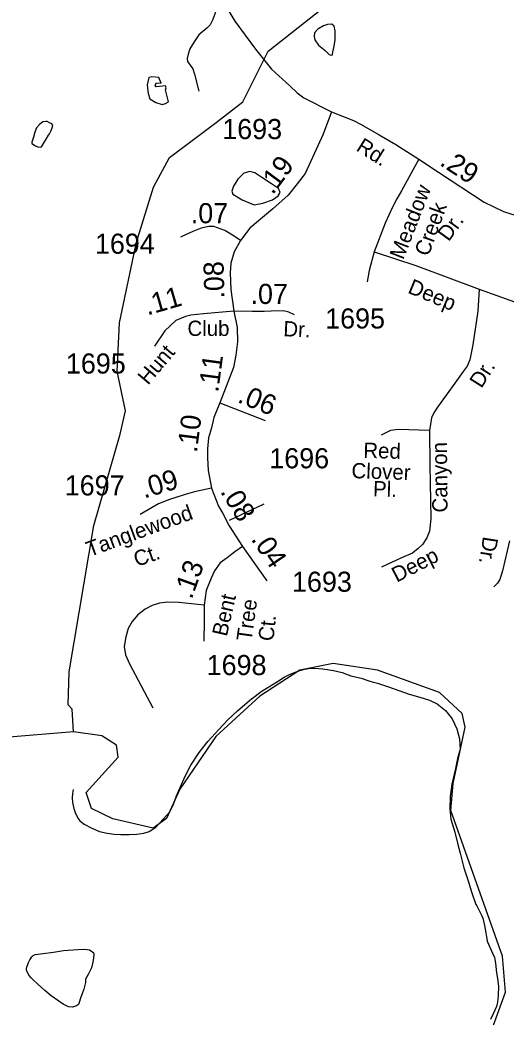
# Model space of a CAD drawing. Extents: x 2082433 to 2279600, y 546599 to 755198.
# Drawn here: x 2151666 to 2154686, y 660438 to 666633 of the extents above; entities that cross this region are included whole.
import ezdxf

# ---------------------------------------------------------------- set-up
doc = ezdxf.new("R2010")
doc.units = 0
for name, color, linetype in [('Exist Hydrographic Creek Single Shore', 7, 'Continuous'), ('Exist Hydrographic Misc Water Feature', 7, 'Continuous'), ('Exist Hydrographic Pond Under 1500 Sq Ft', 7, 'Continuous'), ('Exist Road Non-System Type 51', 7, 'Continuous'), ('Exist Road Non-System Type 51 Label', 7, 'Continuous'), ('Exist Road Secondary Mileage Hundredths English Label', 7, 'Continuous'), ('Exist Road Secondary Type 51 Attributed', 7, 'Continuous'), ('Exist Road Secondary Type 51 Label', 7, 'Continuous'), ('Exist Road Secondary Type 51 Number Label', 7, 'Continuous')]:
    doc.layers.add(name, color=color, linetype=linetype)

msp = doc.modelspace()

# ---------------------------------------------------------------- linework, layer by layer
at = {"layer": 'Exist Hydrographic Creek Single Shore'}
for points in [[(2153051.7, 666124.2), (2153208.8, 666439.2), (2153540.8, 666701.5)], [(2151999.6, 662209.3), (2151990.5, 662350.5), (2151965.7, 662377.2), (2151972.7, 662583.7), (2152125.7, 663492.6), (2152288.7, 664060), (2152321.7, 664203.6), (2152269.6, 664450.8), (2152284.6, 664752.2), (2152390.6, 665251.9), (2152496.7, 665594.3), (2152595.7, 665779.2), (2152885.9, 665996.4), (2153051.7, 666124.2)], [(2154534.6, 660183), (2154682.7, 660593.3), (2154664.6, 660816.7), (2154342.7, 661722), (2154358.7, 661889), (2154431.7, 662238.5), (2154414.7, 662324.2), (2154272.6, 662455), (2153888.7, 662593.9), (2153612.7, 662635.6), (2153405.6, 662593.9), (2153155.6, 662431.7), (2152882.7, 662181.4), (2152659.6, 661854.6), (2152577.6, 661672.6), (2152494.5, 661612)], [(2151999.6, 662209.3), (2151549.7, 662172.5)], [(2152494.5, 661612), (2152243.6, 661669.6), (2152110.7, 661734.6), (2152076.7, 661833.8), (2152275.6, 662052.8), (2152266.5, 662128.4), (2152174.7, 662186), (2151999.6, 662209.3)]]:
    msp.add_lwpolyline(points, dxfattribs=at)
at = {"layer": 'Exist Hydrographic Misc Water Feature'}
for points in [[(2151997.6, 661851.6), (2151991.9, 661827.3), (2151990.2, 661799.6), (2151992.5, 661771.7), (2152000.5, 661733.6), (2152008.5, 661709.6), (2152026.7, 661673.6), (2152038.8, 661658), (2152064.9, 661635.8), (2152112.9, 661612.3), (2152161, 661590.4), (2152207.2, 661580.7), (2152251.3, 661575.2), (2152293.5, 661573.3), (2152345, 661571.5), (2152391.3, 661573.9), (2152436.8, 661579.9), (2152469.2, 661590.1), (2152510.9, 661618.2), (2152558.4, 661668.7), (2152598, 661713), (2152618.3, 661754.9), (2152637.8, 661813.2), (2152661.6, 661865.2), (2152693, 661935.4), (2152728.4, 662003.5), (2152780.1, 662081.7), (2152833.6, 662150.2), (2152901.3, 662224.4), (2152957.3, 662284.9), (2153018.4, 662340.9), (2153106.1, 662417.7), (2153109.8, 662417.5), (2153163.8, 662460.1), (2153211.5, 662490.2), (2153265.5, 662522.6), (2153307.1, 662550.7), (2153345, 662569), (2153398.9, 662589.2), (2153435, 662599.1), (2153459.2, 662603.6), (2153499, 662605.7), (2153547, 662602.1), (2153615.1, 662590.5), (2153667.2, 662578.6), (2153721.3, 662559.1), (2153785.3, 662543.3), (2153839.4, 662525.8), (2153855.2, 662521.8), (2153887.2, 662512.1), (2153955.5, 662490.4), (2154019.4, 662466.5), (2154083.8, 662445.1), (2154149.9, 662425.3), (2154209.9, 662407.7), (2154258.3, 662384.2), (2154310.4, 662342.3), (2154350.6, 662290.8), (2154380.7, 662229), (2154397.1, 662166.9), (2154401.4, 662103), (2154385.7, 662044.9), (2154372.5, 661982.9), (2154349, 661884.6), (2154339.1, 661808.6), (2154337.7, 661730.5), (2154344, 661666.7), (2154368, 661586.9), (2154384.8, 661519), (2154401, 661457.4), (2154423.4, 661365.6), (2154450.3, 661283.6), (2154470.8, 661215.6), (2154499.1, 661137.9), (2154505, 661129.7), (2154533.1, 661072), (2154541.3, 661052.1), (2154553.4, 661008), (2154560, 660962.4), (2154566.3, 660924.2), (2154570, 660910.2), (2154602.8, 660834.7), (2154614.7, 660808.6), (2154621.1, 660772.8), (2154627, 660712.6), (2154633.4, 660676.7), (2154639.7, 660630.8), (2154638.3, 660572.6), (2154632.5, 660530.9), (2154626.6, 660503), (2154606.9, 660458.5), (2154589.1, 660422.7)], [(2152072.5, 660652.3), (2152062.8, 660610.4), (2152050.7, 660578.2), (2152042.7, 660556.2), (2152033.1, 660528.1), (2152029.4, 660516.1), (2152017.3, 660508.2), (2151993.5, 660500), (2151967.5, 660501.9), (2151935.3, 660517.8), (2151907, 660537.4), (2151860.9, 660569.1), (2151820.7, 660602.8), (2151778.4, 660640.8), (2151744.6, 660674.3), (2151736.2, 660682.5), (2151722.2, 660698.4), (2151705.8, 660730.1), (2151706.2, 660742.2), (2151720, 660776.2), (2151727.6, 660794.5), (2151739.5, 660812.2), (2151747.7, 660820.3), (2151761.4, 660826.3), (2151809.6, 660832.8), (2151873.6, 660841), (2151937.3, 660851.6), (2152025.5, 660858.2), (2152069.2, 660860.1), (2152097.5, 660856.2), (2152107.1, 660850.3), (2152123.3, 660838.5), (2152125.8, 660824.4), (2152123.5, 660806.4), (2152119.8, 660778.6), (2152109.8, 660744.4), (2152090.1, 660702.4), (2152074.3, 660674.4), (2152072.5, 660652.3)]]:
    msp.add_lwpolyline(points, dxfattribs=at)
at = {"layer": 'Exist Hydrographic Pond Under 1500 Sq Ft'}
for points in [[(2153552.4, 666595.8), (2153517.7, 666575.4), (2153496.6, 666552.8), (2153495.1, 666529.5), (2153498.8, 666509.1), (2153521.8, 666476.5), (2153562.1, 666442.8), (2153587.7, 666418.7), (2153599.8, 666413.4), (2153608.1, 666417.2), (2153611.1, 666433.8), (2153617.8, 666470), (2153623.9, 666510.6), (2153625.4, 666564.9), (2153619.3, 666594.3), (2153604.3, 666607.8), (2153577.2, 666605.6)], [(2152484.9, 666279.6), (2152466.4, 666275), (2152457.2, 666230.9), (2152461.8, 666175.3), (2152473.4, 666142.9), (2152510.4, 666119.7), (2152549.8, 666108.2), (2152570.6, 666115.1), (2152589.1, 666124.4), (2152570.6, 666198.5), (2152575.3, 666212.4), (2152570.6, 666224), (2152554.4, 666221.7), (2152512.7, 666217), (2152505.8, 666228.6), (2152515, 666242.5), (2152542.8, 666240.2), (2152528.9, 666275)], [(2153093.9, 665691.2), (2153056.9, 665681.9), (2153019.8, 665644.9), (2152992, 665600.8), (2152982.8, 665568.4), (2152989.7, 665549.9), (2153047.6, 665515.1), (2153121.7, 665485), (2153175, 665494.3), (2153235.2, 665515.1), (2153269.9, 665540.6), (2153283.8, 665561.5), (2153272.2, 665586.9), (2153228.2, 665614.7), (2153168, 665654.1), (2153126.3, 665684.2)]]:
    msp.add_lwpolyline(points, close=True, dxfattribs=at)
msp.add_lwpolyline([(2151829.3, 665892.4), (2151843, 665918.3), (2151849, 665926.3), (2151857.2, 665942.5), (2151867, 665962.6), (2151870.9, 665976.6), (2151864.8, 665988.4), (2151848.8, 665994.1), (2151834.4, 666002.4), (2151826.8, 666002.3), (2151808.6, 666000.2), (2151786.9, 665984), (2151768.6, 665962), (2151759.2, 665935.9), (2151749.5, 665905.7), (2151739.1, 665873.6), (2151739.9, 665865.8), (2151761.8, 665851.9), (2151777.8, 665845.8), (2151791.6, 665842.2), (2151799.6, 665844.2), (2151819.5, 665876.1), (2151829.3, 665892.4)], dxfattribs=at)
at = {"layer": 'Exist Road Non-System Type 51'}
msp.add_line((2152968.6, 663524.5), (2153183.8, 663626.4), dxfattribs=at)
for points in [[(2152923.3, 666796.8), (2152895.9, 666723.4), (2152865.4, 666636), (2152848.3, 666602.7), (2152827, 666581.4), (2152778.5, 666541.1), (2152749.5, 666497.3), (2152721.9, 666454.5), (2152711, 666421.4), (2152704.9, 666393.6), (2152707.7, 666374.3), (2152723.8, 666351.4), (2152739.8, 666328.6), (2152750.2, 666295.4), (2152776.8, 666190.4)], [(2154143.7, 665768.9), (2154037.6, 665572.5), (2154007.1, 665521.2), (2153980.5, 665470.4), (2153935.1, 665370.1), (2153867.2, 665191.9)], [(2153867.2, 665191.9), (2153836.7, 665076.3), (2153824.2, 665005.5)], [(2153867.2, 665191.9), (2154125.6, 665107.3), (2154520.3, 664959.6)], [(2154520.3, 664959.6), (2154510.2, 664824.1), (2154479.5, 664614.1), (2154460.7, 664521.7), (2154445, 664482.9), (2154420, 664448.2), (2154358.2, 664362.1), (2154261.5, 664228), (2154237.6, 664192), (2154223.2, 664160.5), (2154211.8, 664081.9)], [(2154520.3, 664959.6), (2154739.6, 664881.9)], [(2154211.8, 664081.9), (2154019, 664088.2), (2153967.5, 664082.1), (2153910.8, 664053.1)], [(2154211.8, 664081.9), (2154213.3, 663868.7), (2154218.5, 663534), (2154211.1, 663456), (2154195, 663414.7), (2154167.7, 663374.2), (2154140.5, 663348.8), (2154104.2, 663321.2), (2154037.2, 663291.4), (2153913.5, 663232.6)], [(2154708.3, 663397.3), (2154665.4, 663210.9), (2154648.2, 663156), (2154634.1, 663133.2), (2154611.2, 663110.8)], [(2152810.5, 662996.4), (2152653.2, 663014.1), (2152584.4, 663015), (2152533.2, 663009), (2152487, 662995.8), (2152444, 662972.1), (2152398.8, 662936.2), (2152362.9, 662896.1), (2152338.8, 662851.5), (2152323.5, 662800.3), (2152314.2, 662740.5), (2152321.2, 662687.9), (2152347.7, 662631.8), (2152491.4, 662359.6)]]:
    msp.add_lwpolyline(points, dxfattribs=at)
at = {"layer": 'Exist Road Secondary Type 51 Attributed'}
msp.add_line((2153048.5, 663361.9), (2153200.4, 663147.7), dxfattribs=at)
for points in [[(2152661, 667666.9), (2152710.4, 667471.8), (2152763.7, 667276.7), (2152817, 667060.8), (2152870.4, 666869.6), (2152904.2, 666789), (2153000.4, 666625.1), (2153129.2, 666452.1), (2153229.3, 666327.3), (2153343.8, 666223.2), (2153388, 666180.3), (2153430.9, 666149.1), (2153602.6, 666063.2)], [(2153602.6, 666063.2), (2153549.3, 665922.8), (2153438.7, 665679.6), (2153388, 665614.5), (2153333.4, 665545.6), (2153237.1, 665459.8), (2153094.1, 665338.8), (2153036.8, 665263.4)], [(2153602.6, 666063.2), (2153739, 666008), (2153786.3, 665983.3), (2153898.9, 665919), (2154001.5, 665859.9), (2154069.2, 665815.4), (2154143.7, 665768.9), (2154265.7, 665686.7), (2154550.2, 665500.8), (2154670.3, 665443.7), (2154755.4, 665415.7), (2154843.5, 665397.3), (2154968.4, 665378.9)], [(2153036.8, 665263.4), (2152997.8, 665289.4), (2152939.3, 665324.5), (2152871.7, 665350.5), (2152839.2, 665349.7), (2152792.4, 665340.4), (2152739.6, 665318.4), (2152671.1, 665287.8), (2152664, 665283.1)], [(2153036.8, 665263.4), (2152997.8, 665191.8), (2152977, 665122.9), (2152971.8, 665061.8), (2152975.7, 664959), (2152995.2, 664823.8)], [(2152995.2, 664823.8), (2152806.5, 664808.3), (2152727, 664799.5), (2152694.9, 664790.2), (2152634.9, 664765.2), (2152566, 664701.5), (2152501.2, 664605.9)], [(2152995.2, 664823.8), (2153014.7, 664722.3), (2153017.3, 664633.9), (2153006.9, 664550.6), (2152992.6, 664473.9), (2152908.1, 664254.1)], [(2153371.8, 664802), (2153337, 664818.2), (2153303.4, 664826.6), (2153227.7, 664823.3), (2153182.8, 664821.4), (2153124.7, 664821.6), (2153108.7, 664821.1), (2152995.2, 664823.8)], [(2152908.1, 664254.1), (2152870.4, 664163.1), (2152856, 664098), (2152837.8, 664036.9), (2152831.3, 663969.3), (2152831.3, 663912), (2152835.2, 663834), (2152856, 663723.5)], [(2152908.1, 664254.1), (2153189.3, 664143.6)], [(2152856, 663723.5), (2152750.1, 663700.5), (2152691.8, 663683.8), (2152628.5, 663663.8), (2152595.2, 663653.8), (2152526.9, 663627.2), (2152487, 663603.2), (2152413.7, 663559.9)], [(2152856, 663723.5), (2152900.3, 663611.6), (2152926.3, 663566.1), (2152966.6, 663490.6), (2153048.5, 663361.9)], [(2153048.5, 663361.9), (2153000.2, 663328.9), (2152953.6, 663292), (2152910.7, 663260.4), (2152874.3, 663211), (2152853.4, 663164.2), (2152822.2, 663088.8), (2152810.5, 662996.4), (2152810.5, 662900.2), (2152807.9, 662774)]]:
    msp.add_lwpolyline(points, dxfattribs=at)

# ---------------------------------------------------------------- texts
at = {"layer": 'Exist Road Non-System Type 51 Label'}
for s, rotation, p in [('Meadow', 68.68665, (2154047.8, 665138.9)), ('Creek', 69.86702, (2154203.9, 665159.4)), ('Dr.', 54.0628, (2154330, 665251.8)), ('Deep', 337.47506, (2154070.1, 664939.6)), ('Dr.', 57.54696, (2154533.1, 664340.3)), ('Red', 358.30019, (2153798.5, 663912.9)), ('Canyon', 90.62914, (2154323.4, 663573.1)), ('Clover', 358.02384, (2153724.7, 663786.9)), ('Pl.', 358.02384, (2153858.5, 663674.3)), ('Dr.', 261.00328, (2154544.1, 663427.5)), ('Deep', 27.36677, (2154007.2, 663136.5))]:
    msp.add_text(s, height=95, rotation=rotation, dxfattribs=at).set_placement(p)
at = {"layer": 'Exist Road Secondary Mileage Hundredths English Label'}
for s, rotation, p in [('.29', 326.96228, (2154267.9, 665735.1)), ('.19', 53.48566, (2153236.8, 665542.5)), ('.08', 91.5975, (2152937.1, 664903.5)), ('.07', 359.82271, (2153098.5, 664868.8)), ('.11', 16.11726, (2152457.8, 664796.6)), ('.11', 82.40859, (2152897.7, 664315.9)), ('.06', 337.68323, (2153011.7, 664260.5)), ('.10', 82.69818, (2152765.3, 663941.7)), ('.09', 16.70805, (2152437.7, 663659.3)), ('.08', 301.35925, (2152907.9, 663702.6)), ('.04', 304.30085, (2153098.4, 663407)), ('.13', 70.2631, (2152733, 663029.4))]:
    msp.add_text(s, height=125, rotation=rotation, dxfattribs=at).set_placement(p)
msp.add_text('.07', height=125, dxfattribs=at).set_placement((2152727.4, 665370.1))
at = {"layer": 'Exist Road Secondary Type 51 Label'}
for s, rotation, p in [('Rd.', 327.72096, (2153749.3, 665825.5)), ('Dr.', 357.39896, (2153300.8, 664668.2)), ('Hunt', 49.77042, (2152461.6, 664360.3)), ('Tanglewood', 20.1221, (2152098.9, 663296.4)), ('Ct.', 19.01251, (2152391.8, 663234.6)), ('Bent', 77.19386, (2152951.2, 662798.5)), ('Tree', 82.12711, (2153104.8, 662769.9)), ('Ct.', 84.09992, (2153241, 662770.5))]:
    msp.add_text(s, height=95, rotation=rotation, dxfattribs=at).set_placement(p)
msp.add_text('Club', height=95, dxfattribs=at).set_placement((2152706.7, 664669.9))
at = {"layer": 'Exist Road Secondary Type 51 Number Label'}
for s, p in [('1693', (2152923, 665893)), ('1694', (2152131.9, 665180.6)), ('1695', (2153562.5, 664716.1)), ('1695', (2151951.6, 664436.1)), ('1696', (2153215.3, 663847.5)), ('1697', (2151944.4, 663679)), ('1693', (2153356.5, 663080.4)), ('1698', (2152826.1, 662562.8))]:
    msp.add_text(s, height=125, dxfattribs=at).set_placement(p)

doc.saveas('drawing.dxf')
